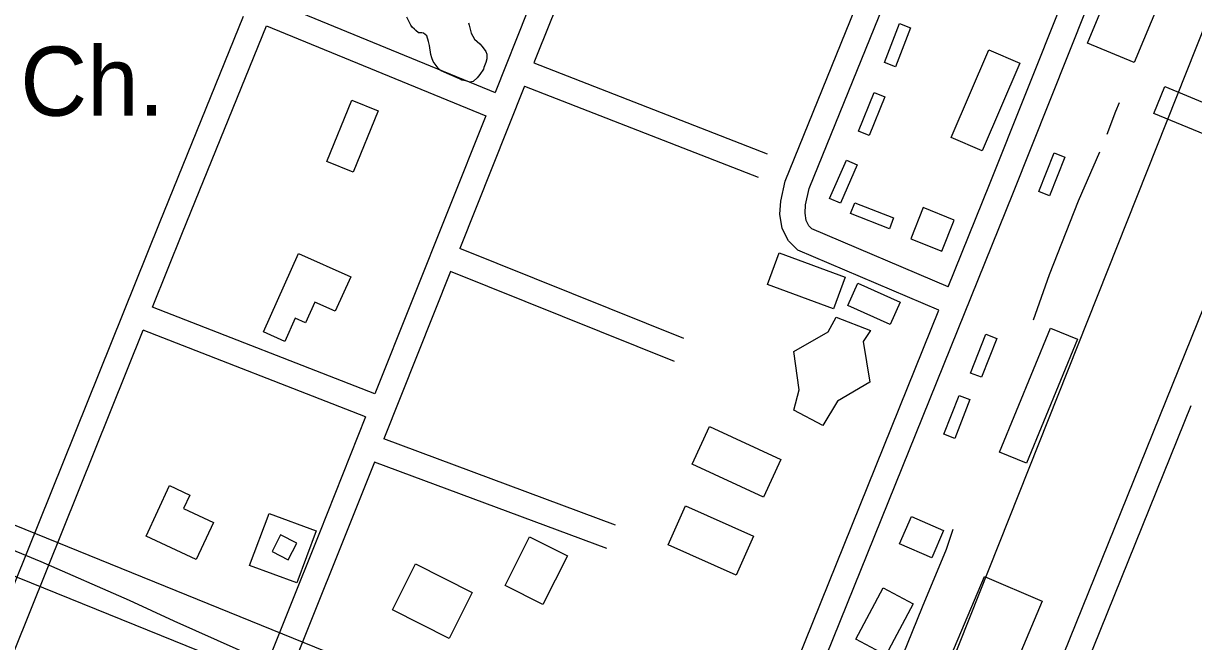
# Model space of a CAD drawing. Extents: x 3677843 to 3715951, y 511991 to 537744.
# Drawn here: x 3700134 to 3701537, y 532985 to 533726 of the extents above; entities that cross this region are included whole.
import ezdxf

# ---------------------------------------------------------------- set-up
doc = ezdxf.new("R2010")
doc.units = 0
for name, color, linetype in [('V-BLDG-OTLN', 7, 'Continuous'), ('V-RAIL-TRAK', 7, 'Continuous'), ('V-ROAD-CNTR', 7, 'Continuous'), ('V-SITE-OTLN-IDEN', 7, 'Continuous'), ('V-SITE-VEGE', 7, 'Continuous'), ('V-TOPO-BNDY', 7, 'Continuous'), ('V-TOPO-SHOR', 7, 'Continuous')]:
    doc.layers.add(name, color=color, linetype=linetype)

msp = doc.modelspace()

# ---------------------------------------------------------------- linework, layer by layer
at = {"layer": 'V-BLDG-OTLN'}
for points in [[(3701497.9, 533755.1), (3701466.1, 533678.9), (3701410.3, 533702.2), (3701442, 533778.4)], [(3701198, 533720.5), (3701179.9, 533673.9), (3701166.8, 533679), (3701184.9, 533725.6)], [(3701328.9, 533678.3), (3701283.9, 533573.1), (3701246.7, 533589), (3701291.7, 533694.2)], [(3701502.8, 533650), (3701616.6, 533603.2), (3701603.4, 533570.9), (3701489.6, 533617.8)], [(3701167.3, 533637.8), (3701148.5, 533591.4), (3701135.6, 533596.6), (3701154.3, 533643)], [(3700559.7, 533621), (3700529.6, 533547.4), (3700497.9, 533560.4), (3700528, 533634)], [(3701351.7, 533524.1), (3701370.1, 533570.7), (3701383.1, 533565.5), (3701364.8, 533519)], [(3701134, 533556.1), (3701113.9, 533510.3), (3701101, 533516), (3701121.2, 533561.7)], [(3701131.2, 533510.7), (3701177.7, 533492.5), (3701172.6, 533479.5), (3701126.1, 533497.7)], [(3701250.4, 533490), (3701213.3, 533504.9), (3701198.4, 533467.7), (3701235.6, 533452.9)], [(3700422.1, 533355.8), (3700464, 533449.8), (3700526.6, 533421.9), (3700508.1, 533380.6), (3700483.5, 533391.6), (3700472.4, 533366.7), (3700460.1, 533372.2), (3700447.7, 533344.4)], [(3701105.7, 533383.4), (3701026.6, 533412.6), (3701040.6, 533450.7), (3701119.7, 533421.5)], [(3701173.7, 533364.8), (3701122.7, 533387.5), (3701134.7, 533414.3), (3701185.7, 533391.6)], [(3701058, 533262.2), (3701064.3, 533286.3), (3701057.9, 533332.3), (3701099.2, 533356), (3701108.9, 533373.6), (3701149.9, 533357.4), (3701141.1, 533344.3), (3701149.3, 533295.6), (3701110.5, 533273), (3701092.7, 533243.6)], [(3701398.1, 533347), (3701336.9, 533198.5), (3701304.8, 533211.7), (3701366, 533360.2)], [(3701270, 533306.6), (3701288.2, 533353.2), (3701301.3, 533348), (3701283, 533301.5)], [(3701238.1, 533233.2), (3701256.2, 533279.8), (3701269.3, 533274.7), (3701251.1, 533228.2)], [(3700956.8, 533242.5), (3701042.5, 533202.9), (3701021.5, 533157.6), (3700935.9, 533197.3)], [(3700362, 533127.4), (3700341.3, 533083.1), (3700281.2, 533111.1), (3700309.4, 533171.6), (3700333.5, 533160.3), (3700326, 533144.2)], [(3700928.2, 533147.3), (3701009.8, 533111.1), (3700989, 533064.3), (3700907.5, 533100.5)], [(3700485.1, 533117.2), (3700461.8, 533054.8), (3700405.3, 533075.9), (3700428.6, 533138.3)], [(3701237.6, 533117.8), (3701223.5, 533084.9), (3701184.8, 533101.6), (3701199, 533134.4)], [(3700442.5, 533112.4), (3700432.4, 533092.5), (3700451.6, 533082.7), (3700461.8, 533102.6)], [(3700786.4, 533087.3), (3700756.9, 533028.8), (3700711.7, 533051.6), (3700741.1, 533110.1)], [(3700672.4, 533043.3), (3700644.6, 532988.4), (3700576.6, 533022.8), (3700604.3, 533077.7)], [(3701226.8, 532920.8), (3701286.6, 533062.4), (3701356, 533033.1), (3701296.2, 532891.5)], [(3701201.1, 533029.9), (3701168.2, 532968.4), (3701132.4, 532987.5), (3701165.3, 533049.1)]]:
    msp.add_lwpolyline(points, close=True, dxfattribs=at)
at = {"layer": 'V-RAIL-TRAK'}
msp.add_lwpolyline([(3699507.7, 533340.9), (3699623.9, 533294.8), (3699752.5, 533243.7), (3699853.6, 533203.8), (3700027.6, 533133), (3700155.1, 533080.7), (3700260.7, 533034), (3700314.5, 533009.3), (3700444.3, 532951.4), (3700569.6, 532899.2), (3700724.5, 532836.8), (3700879.5, 532773.8), (3700967.7, 532738.6)], dxfattribs=at)
at = {"layer": 'V-ROAD-CNTR'}
for points in [[(3701074, 532205.3), (3701381.6, 532968.9), (3701596.6, 533501.2), (3701705.9, 533773.8), (3701980.8, 534455.8), (3702326.1, 535310.7), (3702538.7, 535833.3)], [(3701014.2, 532762.3), (3701320.6, 533521.6), (3701656.1, 534363.2), (3701858.9, 534878.1), (3702122.5, 535536), (3702238.7, 535824.9)], [(3701231.9, 533382), (3701062.7, 533454.1), (3701051.8, 533465), (3701044, 533479.9), (3701041.3, 533497.1), (3701042.5, 533512.5), (3701047.5, 533536.6), (3701249.3, 534033.4), (3701261, 534048.5), (3701278.3, 534063.6), (3701298.6, 534073.9), (3701320.4, 534071.2), (3701480.4, 534003.5)], [(3701243.1, 533409.8), (3701079.7, 533479.5), (3701076.2, 533483), (3701072.9, 533489.4), (3701071.5, 533498.4), (3701072.2, 533508.3), (3701076.3, 533527.8), (3701275.5, 534018.3), (3701282.9, 534027.8), (3701295.3, 534038.6), (3701304, 534043), (3701312.5, 534041.9), (3701469.3, 533975.6)], [(3700834.9, 533975.6), (3700738.7, 533740.5), (3700699.7, 533642.9)], [(3701243.1, 533409.8), (3701292.7, 533532.8), (3701469.3, 533975.6)], [(3702645.8, 532138), (3702422.1, 532223.2), (3701929.2, 532401.8), (3701511.6, 532554.1), (3701233.7, 532673.1), (3699748, 533276.5), (3699218.7, 533489.6), (3698992.9, 533581.2), (3698848.6, 533629.6), (3697842.1, 533877.9)], [(3700826.1, 533875), (3700766.5, 533729.3), (3700746.2, 533678.5)], [(3700436.9, 533750.8), (3700699.7, 533642.9)], [(3699963, 532656.1), (3700095.5, 532985.3), (3700297.1, 533486.2), (3700397.9, 533734.4)], [(3700289, 533385.7), (3700324.9, 533475), (3700425.6, 533723)], [(3700425.6, 533723), (3700688.6, 533615.1)], [(3700746.2, 533678.5), (3701026, 533569.4)], [(3700735.1, 533650.6), (3700657.5, 533456.1)], [(3700735.1, 533650.6), (3701015.1, 533541.5)], [(3700688.6, 533615.1), (3700555.6, 533281.8)], [(3702516.9, 532092.7), (3702376.4, 532147.7), (3701871.4, 532351.8), (3701479.8, 532511.3), (3700548.5, 532890.6), (3699690.3, 533238.1), (3699074, 533487.8)], [(3700926, 533348.1), (3700657.5, 533456.1)], [(3700646.3, 533428.2), (3700566.3, 533227.7)], [(3700914.8, 533320.3), (3700646.3, 533428.2)], [(3700555.6, 533281.8), (3700289, 533385.7)], [(3700986.4, 532773.5), (3701231.9, 533382)], [(3699990.7, 532644.7), (3700123.3, 532974), (3700277.8, 533357.9)], [(3700544.5, 533253.9), (3700277.8, 533357.9)], [(3701399.2, 532932.3), (3701409.4, 532957.7), (3701534.6, 533267.6)], [(3700544.5, 533253.9), (3700489, 533114.8), (3700256.3, 532534.6)], [(3700844.3, 533124.2), (3700566.3, 533227.7)], [(3700555.2, 533199.8), (3700516.8, 533103.7), (3700254.2, 532448.7), (3700172.2, 532245.8)], [(3700833.8, 533096.1), (3700555.2, 533199.8)]]:
    msp.add_lwpolyline(points, dxfattribs=at)
at = {"layer": 'V-SITE-VEGE'}
for points in [[(3700688.6, 533679.1), (3700686.4, 533673.1), (3700685.9, 533671), (3700681.5, 533664.4), (3700678.3, 533660.6), (3700673.3, 533656.2), (3700669.5, 533655.2), (3700664.6, 533656.8), (3700659.7, 533657.9), (3700657, 533659.5), (3700645, 533664.4), (3700635.2, 533668.8), (3700631.3, 533672.1), (3700625.4, 533680.3), (3700623.7, 533684.6), (3700622.6, 533688.4), (3700621, 533699.4), (3700619.9, 533704.3), (3700617.7, 533710.8), (3700613.9, 533714.1), (3700611.7, 533714.6), (3700607.9, 533714.6), (3700604.6, 533717.4), (3700603, 533719), (3700600.3, 533721.2), (3700598.6, 533723.9), (3700593.7, 533733.2)], [(3700667.9, 533726.6), (3700668.5, 533723.9), (3700670.1, 533717.3), (3700671.2, 533714.1), (3700675, 533707), (3700681.5, 533701.5), (3700684.3, 533698.2), (3700688.6, 533692.2), (3700689.7, 533689), (3700689.7, 533683.5), (3700688.6, 533679.1)]]:
    msp.add_lwpolyline(points, dxfattribs=at)
at = {"layer": 'V-TOPO-BNDY'}
msp.add_line((3699901.5, 529570.1), (3702385, 535822.5), dxfattribs=at)
at = {"layer": 'V-TOPO-SHOR'}
for points in [[(3701434, 533593.2), (3701444.2, 533620.5), (3701448.6, 533631)], [(3701345.5, 533370.5), (3701364.7, 533424.8), (3701399.3, 533513.2), (3701425, 533571.9)], [(3701111.7, 532779.1), (3701144.7, 532859.8), (3701177.3, 532939.3), (3701212.3, 533026.3), (3701241.2, 533095.3), (3701249, 533119.5)]]:
    msp.add_lwpolyline(points, dxfattribs=at)

# ---------------------------------------------------------------- texts
at = {"layer": 'V-SITE-OTLN-IDEN'}
msp.add_text('Ch.', height=83, dxfattribs=at).set_placement((3700130.3, 533615.1))

doc.saveas('drawing.dxf')
